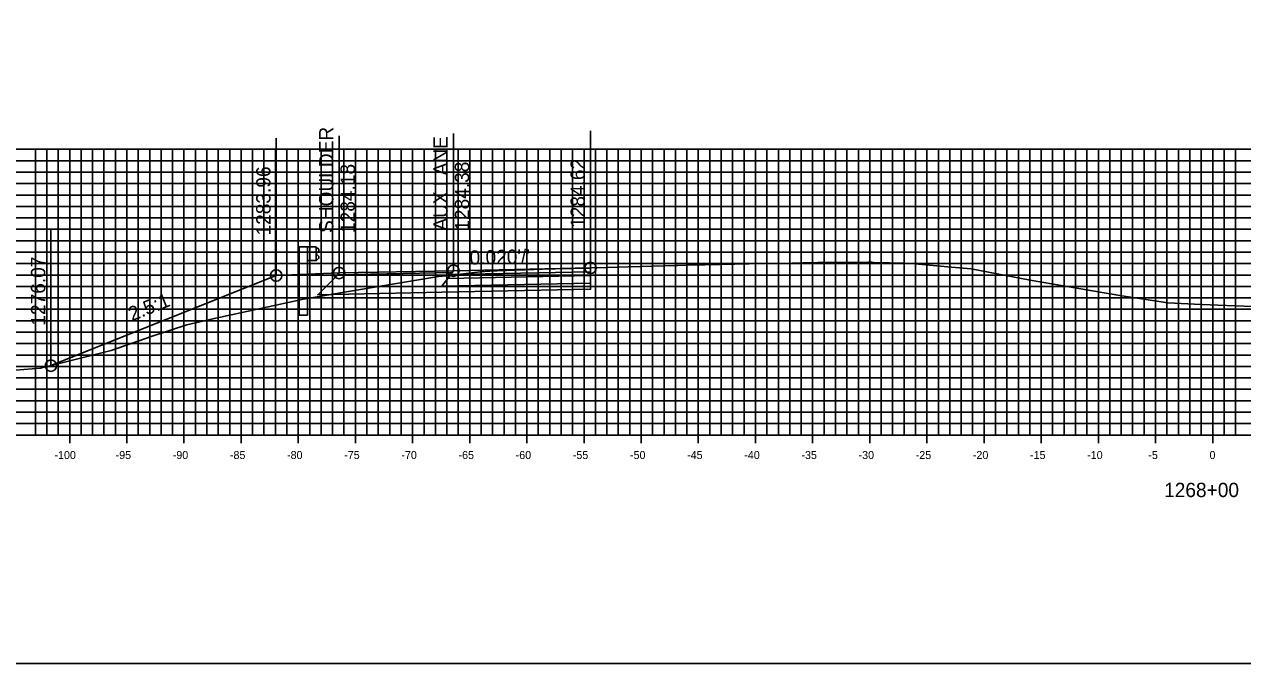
# Model space of a CAD drawing. Extents: x 674939 to 678919, y 750652 to 765176.
# Drawn here: x 678644.6 to 678751.2, y 762196.3 to 762252.2 of the extents above; entities that cross this region are included whole.
import ezdxf

# ---------------------------------------------------------------- set-up
doc = ezdxf.new("R2010")
doc.units = 0
for name, color, linetype in [('R_Alt Surface', 7, 'Continuous'), ('R_Axis', 7, 'Continuous'), ('R_Axis Annot', 7, 'Continuous'), ('R_Exist Surface', 7, 'Continuous'), ('R_Fin Surface', 7, 'Continuous'), ('R_Grid', 7, 'Continuous'), ('R_Guardrail', 7, 'Continuous'), ('R_No Plot', 7, 'Continuous'), ('R_Proposed Const Limits', 7, 'Continuous'), ('R_Xsect Elev', 7, 'Continuous'), ('R_Xsect Slope', 7, 'Continuous')]:
    doc.layers.add(name, color=color, linetype=linetype)

msp = doc.modelspace()

# ---------------------------------------------------------------- linework, layer by layer
at = {"layer": 'R_Alt Surface'}
for points in [[(678694.1, 762230.58), (678694.1, 762230.25), (678681.6, 762229.99), (678681.85, 762230.33)], [(678694.1, 762230.25), (678694.1, 762229.59), (678681.1, 762229.32), (678681.6, 762229.99)]]:
    msp.add_lwpolyline(points, close=True, dxfattribs=at)
msp.add_lwpolyline([(678694.1, 762229.59), (678694.1, 762229.05), (678681.1, 762228.78), (678670.23, 762228.56), (678671.98, 762230.31)], dxfattribs=at)
at = {"layer": 'R_Axis'}
for p, q in [((678648.53, 762215.59), (678648.53, 762216.99)), ((678653.53, 762215.59), (678653.53, 762216.99)), ((678658.53, 762215.59), (678658.53, 762216.99)), ((678663.53, 762215.59), (678663.53, 762216.99)), ((678668.53, 762215.59), (678668.53, 762216.99)), ((678673.53, 762215.59), (678673.53, 762216.99)), ((678678.53, 762215.59), (678678.53, 762216.99)), ((678683.53, 762215.59), (678683.53, 762216.99)), ((678688.53, 762215.59), (678688.53, 762216.99)), ((678693.53, 762215.59), (678693.53, 762216.99)), ((678698.53, 762215.59), (678698.53, 762216.99)), ((678703.53, 762215.59), (678703.53, 762216.99)), ((678708.53, 762215.59), (678708.53, 762216.99)), ((678713.53, 762215.59), (678713.53, 762216.99)), ((678718.53, 762215.59), (678718.53, 762216.99)), ((678723.53, 762215.59), (678723.53, 762216.99)), ((678728.53, 762215.59), (678728.53, 762216.99)), ((678733.53, 762215.59), (678733.53, 762216.99)), ((678738.53, 762215.59), (678738.53, 762216.99)), ((678743.53, 762215.59), (678743.53, 762216.99)), ((678748.53, 762215.59), (678748.53, 762216.99)), ((678598.53, 762216.29), (678898.53, 762216.29))]:
    msp.add_line(p, q, dxfattribs=at)
at = {"layer": 'R_Exist Surface'}
msp.add_lwpolyline([(678641.58, 762221.79), (678645.99, 762222.13), (678650.18, 762223.19), (678652.17, 762223.69), (678655.74, 762224.94), (678658.77, 762225.94), (678661.05, 762226.45), (678668.99, 762228.19), (678672.57, 762228.78), (678680.79, 762230.15), (678681.49, 762230.23), (678684.44, 762230.58), (678685.29, 762230.63), (678685.66, 762230.66), (678685.94, 762230.67), (678688.39, 762230.75), (678689.9, 762230.8), (678692.21, 762230.86), (678692.65, 762230.86), (678694.02, 762230.9), (678694.1, 762230.91), (678695.48, 762230.94), (678697.4, 762231), (678701.58, 762231.13), (678701.73, 762231.11), (678702.59, 762231.15), (678704.1, 762231.18), (678707.99, 762231.28), (678709.28, 762231.3), (678710.86, 762231.3), (678711.15, 762231.31), (678711.73, 762231.34), (678712.68, 762231.36), (678713.98, 762231.38), (678715.13, 762231.39), (678715.71, 762231.38), (678716.82, 762231.39), (678718.42, 762231.42), (678718.43, 762231.42), (678718.56, 762231.43), (678718.89, 762231.4), (678719.75, 762231.35), (678720.25, 762231.35), (678721.55, 762231.32), (678721.85, 762231.31), (678722.46, 762231.26), (678725.68, 762230.98), (678727.39, 762230.82), (678732.56, 762229.84), (678736.64, 762229.15), (678740.58, 762228.46), (678744.61, 762227.85), (678746.95, 762227.74), (678748.97, 762227.64), (678752.06, 762227.55)], dxfattribs=at)
at = {"layer": 'R_Fin Surface'}
for points in [[(678646.89, 762222.36), (678666.6, 762230.25), (678672.1, 762230.47), (678682.1, 762230.67), (678694.1, 762230.91)], [(678672.1, 762230.47), (678682.1, 762230.67), (678694.1, 762230.91)], [(678672.1, 762230.47), (678666.6, 762230.25)]]:
    msp.add_lwpolyline(points, dxfattribs=at)
for points in [[(678682.1, 762230.67), (678672.1, 762230.47), (678671.98, 762230.31), (678681.99, 762230.51)], [(678694.1, 762230.91), (678694.1, 762230.58), (678681.85, 762230.33), (678682.1, 762230.67)]]:
    msp.add_lwpolyline(points, close=True, dxfattribs=at)
at = {"layer": 'R_Grid'}
for p, q in [((678598.53, 762241.29), (678898.53, 762241.29)), ((678645.53, 762216.29), (678645.53, 762241.29)), ((678646.53, 762216.29), (678646.53, 762241.29)), ((678647.53, 762216.29), (678647.53, 762241.29)), ((678648.53, 762216.29), (678648.53, 762241.29)), ((678649.53, 762216.29), (678649.53, 762241.29)), ((678650.53, 762216.29), (678650.53, 762241.29)), ((678651.53, 762216.29), (678651.53, 762241.29)), ((678652.53, 762216.29), (678652.53, 762241.29)), ((678653.53, 762216.29), (678653.53, 762241.29)), ((678654.53, 762216.29), (678654.53, 762241.29)), ((678655.53, 762216.29), (678655.53, 762241.29)), ((678656.53, 762216.29), (678656.53, 762241.29)), ((678657.53, 762216.29), (678657.53, 762241.29)), ((678658.53, 762216.29), (678658.53, 762241.29)), ((678659.53, 762216.29), (678659.53, 762241.29)), ((678660.53, 762216.29), (678660.53, 762241.29)), ((678661.53, 762216.29), (678661.53, 762241.29)), ((678662.53, 762216.29), (678662.53, 762241.29)), ((678663.53, 762216.29), (678663.53, 762241.29)), ((678664.53, 762216.29), (678664.53, 762241.29)), ((678665.53, 762216.29), (678665.53, 762241.29)), ((678666.53, 762216.29), (678666.53, 762241.29)), ((678667.53, 762216.29), (678667.53, 762241.29)), ((678668.53, 762216.29), (678668.53, 762241.29)), ((678669.53, 762216.29), (678669.53, 762241.29)), ((678670.53, 762216.29), (678670.53, 762241.29)), ((678671.53, 762216.29), (678671.53, 762241.29)), ((678672.53, 762216.29), (678672.53, 762241.29)), ((678673.53, 762216.29), (678673.53, 762241.29)), ((678674.53, 762216.29), (678674.53, 762241.29)), ((678675.53, 762216.29), (678675.53, 762241.29)), ((678676.53, 762216.29), (678676.53, 762241.29)), ((678677.53, 762216.29), (678677.53, 762241.29)), ((678678.53, 762216.29), (678678.53, 762241.29)), ((678679.53, 762216.29), (678679.53, 762241.29)), ((678680.53, 762216.29), (678680.53, 762241.29)), ((678681.53, 762216.29), (678681.53, 762241.29)), ((678682.53, 762216.29), (678682.53, 762241.29)), ((678683.53, 762216.29), (678683.53, 762241.29)), ((678684.53, 762216.29), (678684.53, 762241.29)), ((678685.53, 762216.29), (678685.53, 762241.29)), ((678686.53, 762216.29), (678686.53, 762241.29)), ((678687.53, 762216.29), (678687.53, 762241.29)), ((678688.53, 762216.29), (678688.53, 762241.29)), ((678689.53, 762216.29), (678689.53, 762241.29)), ((678690.53, 762216.29), (678690.53, 762241.29)), ((678691.53, 762216.29), (678691.53, 762241.29)), ((678692.53, 762216.29), (678692.53, 762241.29)), ((678693.53, 762216.29), (678693.53, 762241.29)), ((678694.53, 762216.29), (678694.53, 762241.29)), ((678695.53, 762216.29), (678695.53, 762241.29)), ((678696.53, 762216.29), (678696.53, 762241.29)), ((678697.53, 762216.29), (678697.53, 762241.29)), ((678698.53, 762216.29), (678698.53, 762241.29)), ((678699.53, 762216.29), (678699.53, 762241.29)), ((678700.53, 762216.29), (678700.53, 762241.29)), ((678701.53, 762216.29), (678701.53, 762241.29)), ((678702.53, 762216.29), (678702.53, 762241.29)), ((678703.53, 762216.29), (678703.53, 762241.29)), ((678704.53, 762216.29), (678704.53, 762241.29)), ((678705.53, 762216.29), (678705.53, 762241.29)), ((678706.53, 762216.29), (678706.53, 762241.29)), ((678707.53, 762216.29), (678707.53, 762241.29)), ((678708.53, 762216.29), (678708.53, 762241.29)), ((678709.53, 762216.29), (678709.53, 762241.29)), ((678710.53, 762216.29), (678710.53, 762241.29)), ((678711.53, 762216.29), (678711.53, 762241.29)), ((678712.53, 762216.29), (678712.53, 762241.29)), ((678713.53, 762216.29), (678713.53, 762241.29)), ((678714.53, 762216.29), (678714.53, 762241.29)), ((678715.53, 762216.29), (678715.53, 762241.29)), ((678716.53, 762216.29), (678716.53, 762241.29)), ((678717.53, 762216.29), (678717.53, 762241.29)), ((678718.53, 762216.29), (678718.53, 762241.29)), ((678719.53, 762216.29), (678719.53, 762241.29)), ((678720.53, 762216.29), (678720.53, 762241.29)), ((678721.53, 762216.29), (678721.53, 762241.29)), ((678722.53, 762216.29), (678722.53, 762241.29)), ((678723.53, 762216.29), (678723.53, 762241.29)), ((678724.53, 762216.29), (678724.53, 762241.29)), ((678725.53, 762216.29), (678725.53, 762241.29)), ((678726.53, 762216.29), (678726.53, 762241.29)), ((678727.53, 762216.29), (678727.53, 762241.29)), ((678728.53, 762216.29), (678728.53, 762241.29)), ((678729.53, 762216.29), (678729.53, 762241.29)), ((678730.53, 762216.29), (678730.53, 762241.29)), ((678731.53, 762216.29), (678731.53, 762241.29)), ((678732.53, 762216.29), (678732.53, 762241.29)), ((678733.53, 762216.29), (678733.53, 762241.29)), ((678734.53, 762216.29), (678734.53, 762241.29)), ((678735.53, 762216.29), (678735.53, 762241.29)), ((678736.53, 762216.29), (678736.53, 762241.29)), ((678737.53, 762216.29), (678737.53, 762241.29)), ((678738.53, 762216.29), (678738.53, 762241.29)), ((678739.53, 762216.29), (678739.53, 762241.29)), ((678740.53, 762216.29), (678740.53, 762241.29)), ((678741.53, 762216.29), (678741.53, 762241.29)), ((678742.53, 762216.29), (678742.53, 762241.29)), ((678743.53, 762216.29), (678743.53, 762241.29)), ((678744.53, 762216.29), (678744.53, 762241.29)), ((678745.53, 762216.29), (678745.53, 762241.29)), ((678746.53, 762216.29), (678746.53, 762241.29)), ((678747.53, 762216.29), (678747.53, 762241.29)), ((678748.53, 762216.29), (678748.53, 762241.29)), ((678749.53, 762216.29), (678749.53, 762241.29)), ((678750.53, 762216.29), (678750.53, 762241.29)), ((678598.53, 762240.29), (678898.53, 762240.29)), ((678598.53, 762239.29), (678898.53, 762239.29)), ((678598.53, 762238.29), (678898.53, 762238.29)), ((678598.53, 762237.29), (678898.53, 762237.29)), ((678598.53, 762236.29), (678898.53, 762236.29)), ((678598.53, 762235.29), (678898.53, 762235.29)), ((678598.53, 762234.29), (678898.53, 762234.29)), ((678598.53, 762233.29), (678898.53, 762233.29)), ((678598.53, 762232.29), (678898.53, 762232.29)), ((678598.53, 762231.29), (678898.53, 762231.29)), ((678598.53, 762230.29), (678898.53, 762230.29)), ((678598.53, 762229.29), (678898.53, 762229.29)), ((678598.53, 762228.29), (678898.53, 762228.29)), ((678598.53, 762227.29), (678898.53, 762227.29)), ((678598.53, 762226.29), (678898.53, 762226.29)), ((678598.53, 762225.29), (678898.53, 762225.29)), ((678598.53, 762224.29), (678898.53, 762224.29)), ((678598.53, 762223.29), (678898.53, 762223.29)), ((678598.53, 762222.29), (678898.53, 762222.29)), ((678598.53, 762221.29), (678898.53, 762221.29)), ((678598.53, 762220.29), (678898.53, 762220.29)), ((678598.53, 762219.29), (678898.53, 762219.29)), ((678598.53, 762218.29), (678898.53, 762218.29)), ((678598.53, 762217.29), (678898.53, 762217.29)), ((678598.53, 762216.29), (678898.53, 762216.29))]:
    msp.add_line(p, q, dxfattribs=at)
at = {"layer": 'R_Guardrail'}
for points in [[(678669.35, 762232.75), (678668.6, 762232.75), (678668.6, 762230.33), (678669.35, 762230.36)], [(678670.1, 762232.75), (678669.35, 762232.75), (678669.35, 762231.56), (678670.1, 762231.56)], [(678670.1, 762232.67), (678670.2, 762232.64), (678670.34, 762232.54), (678670.34, 762232.4), (678670.12, 762232.2), (678670.12, 762232.11), (678670.34, 762231.91), (678670.34, 762231.76), (678670.2, 762231.66), (678670.1, 762231.64)]]:
    msp.add_lwpolyline(points, close=True, dxfattribs=at)
for points in [[(678669.35, 762226.78), (678669.35, 762230.36), (678668.6, 762230.33), (678668.6, 762226.78)], [(678669.35, 762226.78), (678668.6, 762226.78)]]:
    msp.add_lwpolyline(points, dxfattribs=at)
at = {"layer": 'R_No Plot'}
msp.add_lwpolyline([(678578.53, 762196.29), (678918.53, 762196.29), (678918.53, 762416.29), (678578.53, 762416.29)], close=True, dxfattribs=at)
for centre in [(678666.6, 762230.25), (678666.6, 762230.25), (678672.1, 762230.47), (678682.1, 762230.67), (678694.1, 762230.91), (678646.89, 762222.36)]:
    msp.add_circle(centre, 0.5, dxfattribs=at)
at = {"layer": 'R_Proposed Const Limits'}
msp.add_lwpolyline([(678666.6, 762230.25), (678666.6, 762230.25), (678646.89, 762222.36)], dxfattribs=at)
at = {"layer": 'R_Xsect Elev'}
for p, q in [((678672.1, 762230.47), (678672.1, 762242.47)), ((678682.1, 762230.67), (678682.1, 762242.67)), ((678694.1, 762230.91), (678694.1, 762242.91)), ((678666.6, 762230.25), (678666.6, 762242.25)), ((678646.89, 762222.36), (678646.89, 762234.36))]:
    msp.add_line(p, q, dxfattribs=at)

# ---------------------------------------------------------------- texts
at = {"layer": 'R_Axis Annot'}
for s, height, p in [('-100', 0.7, (678647.2, 762214.19)), ('-95', 0.7, (678652.55, 762214.19)), ('-90', 0.7, (678657.55, 762214.19)), ('-85', 0.7, (678662.55, 762214.19)), ('-80', 0.7, (678667.55, 762214.19)), ('-75', 0.7, (678672.55, 762214.19)), ('-70', 0.7, (678677.55, 762214.19)), ('-65', 0.7, (678682.55, 762214.19)), ('-60', 0.7, (678687.55, 762214.19)), ('-55', 0.7, (678692.55, 762214.19)), ('-50', 0.7, (678697.55, 762214.19)), ('-45', 0.7, (678702.55, 762214.19)), ('-40', 0.7, (678707.55, 762214.19)), ('-35', 0.7, (678712.55, 762214.19)), ('-30', 0.7, (678717.55, 762214.19)), ('-25', 0.7, (678722.55, 762214.19)), ('-20', 0.7, (678727.55, 762214.19)), ('-15', 0.7, (678732.55, 762214.19)), ('-10', 0.7, (678737.55, 762214.19)), ('-5', 0.7, (678742.9, 762214.19)), ('0', 0.7, (678748.25, 762214.19)), ('1268+00', 1.25, (678744.28, 762210.86))]:
    msp.add_text(s, height=height, dxfattribs=at).set_placement(p)
at = {"layer": 'R_Xsect Elev'}
for s, p in [('SHOULDER', (678671.6, 762233.97)), ('AUX LANE', (678681.6, 762234.17)), ('1284.38', (678683.48, 762234.17)), ('1284.62', (678693.6, 762234.41)), ('1283.96', (678666.1, 762233.75)), ('1284.18', (678673.48, 762233.97)), ('1276.07', (678646.39, 762225.86))]:
    msp.add_text(s, height=1.25, rotation=90, dxfattribs=at).set_placement(p)
at = {"layer": 'R_Xsect Slope'}
for s, rotation, p in [("0.020'/'", 1.1458, (678683.53, 762231.19)), ('2.5:1', 21.8014, (678653.97, 762226.23))]:
    msp.add_text(s, height=1.25, rotation=rotation, dxfattribs=at).set_placement(p)

doc.saveas('drawing.dxf')
